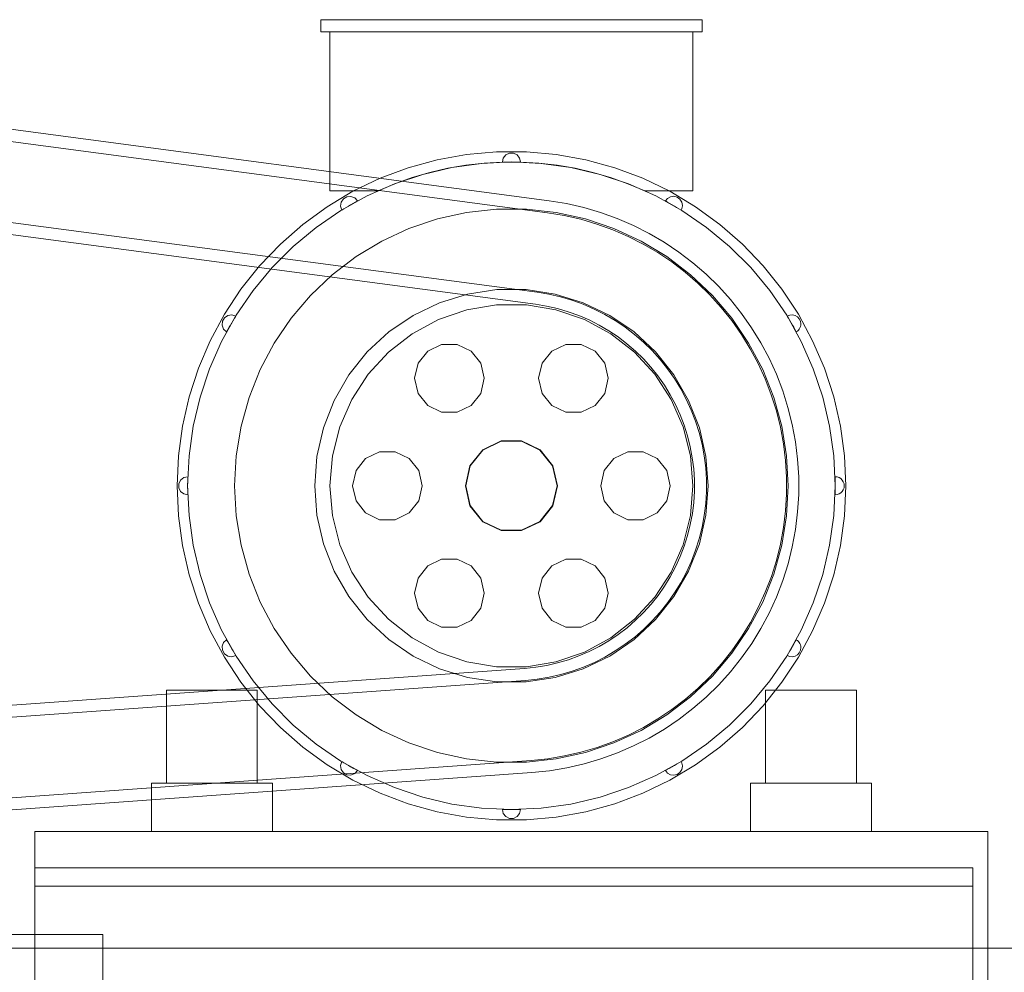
# Model space of a CAD drawing. Header units: millimetres. Extents: x -3490 to 61924, y -72580 to 6847.
# Tile 807 of 1056: x 25895 to 26546, y 1295 to 1925. Entities that reach past the tile are written whole.
import ezdxf

# ---------------------------------------------------------------- set-up
doc = ezdxf.new("R2010")
doc.units = ezdxf.units.MM
for name, color, linetype, lineweight in [('COTAS_P', 1, 'Continuous', 0), ('lateral_briquetadora', 7, 'Continuous', 0), ('lateral_C05', 7, 'Continuous', 0)]:
    doc.layers.add(name, color=color, linetype=linetype, lineweight=lineweight)
doc.dimstyles.new('R19_100', dxfattribs={"dimtxt": 250, "dimasz": 150, "dimexe": 150, "dimexo": 80, "dimgap": 100, "dimtad": 1, "dimtih": 1, "dimtoh": 1, "dimdsep": 46, "dimcen": 0.09, "dimadec": 0, "dimazin": 0, "dimtfac": 1, "dimtdec": 4, "dimtofl": 0, "dimtmove": 0, "dimatfit": 3, "dimfxl": 1, "dimtolj": 1, "dimtzin": 0, "dimarcsym": 0})

# ---------------------------------------------------------------- blocks, each defined once
blk = doc.blocks.new('DIM_R29_7')
at = {"layer": 'COTAS_P'}
for p, q in [((24250.07, 2141), (24400.07, 2186)), ((26750.07, 2141), (26600.07, 2186)), ((24250.07, 1241), (24250.07, 2141)), ((24250.07, 2141), (26750.07, 2141)), ((24250.07, 2141), (24400.07, 2096)), ((26750.07, 2141), (26600.07, 2096)), ((26750.07, 1241), (26750.07, 2141))]:
    blk.add_line(p, q, dxfattribs=at)
blk.add_text('2500 P', height=250, dxfattribs=at).set_placement((25500.07, 2241))
blk = doc.blocks.new('DIM_R29_19')
at = {"layer": 'COTAS_P'}
for p, q in [((18820, 2240), (18619.96, 1362.51)), ((18619.96, 1362.51), (18776.21, 1373.05)), ((27699.96, -707.49), (18619.96, 1362.51)), ((18619.96, 1362.51), (18756.2, 1285.3)), ((27900, 170), (27699.96, -707.49)), ((27699.96, -707.49), (27563.71, -630.27)), ((27699.96, -707.49), (27543.71, -718.02))]:
    blk.add_line(p, q, dxfattribs=at)
blk.add_text('9312.96 P', height=250, rotation=167.15756, dxfattribs=at).set_placement((23137.73, 230.02))

msp = doc.modelspace()

# ---------------------------------------------------------------- linework, layer by layer
at = {"layer": 'lateral_briquetadora'}
for p, q in [((26245.072, 1804.947), (24498.76, 2036.782)), ((26244.019, 1797.017), (24497.707, 2028.852)), ((26237.044, 1744.478), (24490.733, 1976.313)), ((26235.991, 1736.548), (24489.68, 1968.382)), ((26094.067, 1916.6), (26094.067, 1924.6)), ((26094.067, 1924.6), (26346.067, 1924.6)), ((26346.067, 1924.6), (26346.067, 1916.6)), ((26346.067, 1916.6), (26094.067, 1916.6)), ((26100.067, 1811.6), (26100.067, 1916.6)), ((26100.067, 1916.6), (26340.067, 1916.6)), ((26340.067, 1916.6), (26340.067, 1811.6)), ((26170.89, 1832.059), (26190.402, 1835.6)), ((26190.402, 1835.6), (26210.152, 1837.377)), ((26210.152, 1837.377), (26229.983, 1837.377)), ((26218.732, 1836.45), (26216.327, 1835.291)), ((26221.403, 1836.45), (26218.732, 1836.45)), ((26223.808, 1835.291), (26221.403, 1836.45)), ((26229.983, 1837.377), (26249.733, 1835.6)), ((26249.733, 1835.6), (26269.245, 1832.059)), ((26151.775, 1826.783), (26170.89, 1832.059)), ((26180.745, 1826.956), (26200.322, 1829.687)), ((26201.966, 1829.833), (26189.923, 1828.466)), ((26200.322, 1829.687), (26220.067, 1830.6)), ((26214.068, 1830.516), (26201.966, 1829.833)), ((26214.662, 1833.203), (26214.067, 1830.6)), ((26214.067, 1830.588), (26214.067, 1830.6)), ((26214.068, 1830.576), (26214.067, 1830.588)), ((26214.068, 1830.564), (26214.068, 1830.576)), ((26214.068, 1830.552), (26214.068, 1830.564)), ((26214.068, 1830.516), (26215.782, 1830.557)), ((26214.068, 1830.54), (26214.068, 1830.552)), ((26214.068, 1830.528), (26214.068, 1830.54)), ((26214.068, 1830.516), (26214.068, 1830.528)), ((26216.327, 1835.291), (26214.662, 1833.203)), ((26215.782, 1830.557), (26217.496, 1830.585)), ((26217.496, 1830.585), (26219.21, 1830.598)), ((26219.21, 1830.598), (26220.925, 1830.598)), ((26220.067, 1830.6), (26239.813, 1829.687)), ((26220.925, 1830.598), (26222.639, 1830.585)), ((26222.639, 1830.585), (26224.353, 1830.557)), ((26225.473, 1833.203), (26223.808, 1835.291)), ((26224.353, 1830.557), (26226.067, 1830.516)), ((26226.067, 1830.6), (26225.473, 1833.203)), ((26226.067, 1830.588), (26226.067, 1830.6)), ((26226.067, 1830.576), (26226.067, 1830.588)), ((26226.067, 1830.564), (26226.067, 1830.576)), ((26226.067, 1830.552), (26226.067, 1830.564)), ((26226.067, 1830.54), (26226.067, 1830.552)), ((26226.067, 1830.528), (26226.067, 1830.54)), ((26226.067, 1830.516), (26226.067, 1830.528)), ((26238.169, 1829.833), (26226.067, 1830.516)), ((26250.212, 1828.466), (26238.169, 1829.833)), ((26239.813, 1829.687), (26259.39, 1826.956)), ((26269.245, 1832.059), (26288.36, 1826.783)), ((26133.209, 1819.816), (26151.775, 1826.783)), ((26142.762, 1816.149), (26161.504, 1822.431)), ((26166.164, 1823.7), (26154.525, 1820.316)), ((26161.504, 1822.431), (26180.745, 1826.956)), ((26177.976, 1826.42), (26166.164, 1823.7)), ((26189.923, 1828.466), (26177.976, 1826.42)), ((26262.159, 1826.42), (26250.212, 1828.466)), ((26259.39, 1826.956), (26278.631, 1822.431)), ((26273.971, 1823.7), (26262.159, 1826.42)), ((26285.61, 1820.316), (26273.971, 1823.7)), ((26278.631, 1822.431), (26297.373, 1816.149)), ((26288.36, 1826.783), (26306.926, 1819.816)), ((26115.343, 1811.212), (26133.209, 1819.816)), ((26124.679, 1808.165), (26142.762, 1816.149)), ((26143.096, 1816.278), (26131.914, 1811.6)), ((26154.525, 1820.316), (26143.096, 1816.278)), ((26297.039, 1816.278), (26285.61, 1820.316)), ((26308.221, 1811.6), (26297.039, 1816.278)), ((26297.373, 1816.149), (26315.455, 1808.165)), ((26306.926, 1819.816), (26324.792, 1811.212)), ((26098.319, 1801.041), (26115.343, 1811.212)), ((26131.914, 1811.6), (26100.067, 1811.6)), ((26340.067, 1811.6), (26308.221, 1811.6)), ((26324.792, 1811.212), (26341.816, 1801.041)), ((26107.089, 1801.421), (26107.469, 1804.088)), ((26107.411, 1798.546), (26124.679, 1808.165)), ((26107.469, 1804.088), (26108.978, 1806.32)), ((26108.978, 1806.32), (26111.31, 1807.666)), ((26111.31, 1807.666), (26113.997, 1807.857)), ((26113.811, 1802.357), (26115.302, 1803.202)), ((26113.997, 1807.857), (26116.497, 1806.853)), ((26115.302, 1803.202), (26116.8, 1804.035)), ((26116.497, 1806.853), (26118.305, 1804.856)), ((26116.8, 1804.035), (26118.305, 1804.856)), ((26256.546, 1803.065), (26245.072, 1804.947)), ((26267.884, 1800.485), (26256.546, 1803.065)), ((26315.455, 1808.165), (26332.724, 1798.546)), ((26321.83, 1804.856), (26323.27, 1806.575)), ((26321.83, 1804.856), (26323.335, 1804.035)), ((26323.27, 1806.575), (26325.242, 1807.645)), ((26323.335, 1804.035), (26324.833, 1803.202)), ((26324.833, 1803.202), (26326.324, 1802.357)), ((26325.242, 1807.645), (26327.468, 1807.916)), ((26327.468, 1807.916), (26329.638, 1807.351)), ((26329.638, 1807.351), (26331.449, 1806.028)), ((26331.449, 1806.028), (26332.648, 1804.133)), ((26332.648, 1804.133), (26333.067, 1801.929)), ((26082.276, 1789.385), (26098.319, 1801.041)), ((26091.104, 1787.376), (26107.411, 1798.546)), ((26107.914, 1798.857), (26107.089, 1801.421)), ((26107.914, 1798.857), (26109.378, 1799.749)), ((26109.378, 1799.749), (26110.848, 1800.63)), ((26110.848, 1800.63), (26112.326, 1801.499)), ((26112.326, 1801.499), (26113.811, 1802.357)), ((26171.11, 1792.93), (26190.461, 1797.189)), ((26190.461, 1797.189), (26210.16, 1799.332)), ((26210.16, 1799.332), (26229.975, 1799.332)), ((26229.975, 1799.332), (26249.674, 1797.189)), ((26255.01, 1795.214), (26244.019, 1797.017)), ((26249.674, 1797.189), (26269.025, 1792.93)), ((26279.042, 1797.216), (26267.884, 1800.485)), ((26289.98, 1793.27), (26279.042, 1797.216)), ((26326.324, 1802.357), (26327.809, 1801.499)), ((26327.809, 1801.499), (26329.287, 1800.63)), ((26329.287, 1800.63), (26330.757, 1799.749)), ((26330.757, 1799.749), (26332.221, 1798.857)), ((26332.442, 1799.261), (26332.221, 1798.857)), ((26332.63, 1799.682), (26332.442, 1799.261)), ((26332.787, 1800.115), (26332.63, 1799.682)), ((26332.724, 1798.546), (26349.031, 1787.376)), ((26332.909, 1800.559), (26332.787, 1800.115)), ((26332.997, 1801.011), (26332.909, 1800.559)), ((26333.05, 1801.469), (26332.997, 1801.011)), ((26333.067, 1801.929), (26333.05, 1801.469)), ((26341.816, 1801.041), (26357.859, 1789.385)), ((26152.332, 1786.603), (26171.11, 1792.93)), ((26265.87, 1792.742), (26255.01, 1795.214)), ((26276.559, 1789.611), (26265.87, 1792.742)), ((26269.025, 1792.93), (26287.803, 1786.603)), ((26300.656, 1788.663), (26289.98, 1793.27)), ((26067.343, 1776.338), (26082.276, 1789.385)), ((26075.897, 1774.748), (26091.104, 1787.376)), ((26134.349, 1778.283), (26152.332, 1786.603)), ((26287.036, 1785.831), (26276.559, 1789.611)), ((26297.262, 1781.418), (26287.036, 1785.831)), ((26287.803, 1786.603), (26305.786, 1778.283)), ((26311.03, 1783.411), (26300.656, 1788.663)), ((26321.063, 1777.535), (26311.03, 1783.411)), ((26349.031, 1787.376), (26364.238, 1774.748)), ((26357.859, 1789.385), (26372.792, 1776.338)), ((26117.37, 1768.067), (26134.349, 1778.283)), ((26307.2, 1776.387), (26297.262, 1781.418)), ((26305.786, 1778.283), (26322.765, 1768.067)), ((26330.718, 1771.055), (26321.063, 1777.535)), ((26053.639, 1762.004), (26067.343, 1776.338)), ((26061.92, 1760.771), (26075.897, 1774.748)), ((26316.81, 1770.758), (26307.2, 1776.387)), ((26326.059, 1764.552), (26316.81, 1770.758)), ((26339.959, 1763.998), (26330.718, 1771.055)), ((26364.238, 1774.748), (26378.215, 1760.771)), ((26372.792, 1776.338), (26386.496, 1762.004)), ((26101.596, 1756.076), (26117.37, 1768.067)), ((26322.765, 1768.067), (26338.539, 1756.076)), ((26334.911, 1757.792), (26326.059, 1764.552)), ((26348.75, 1756.388), (26339.959, 1763.998)), ((26041.275, 1746.501), (26053.639, 1762.004)), ((26049.292, 1745.564), (26061.92, 1760.771)), ((26343.332, 1750.502), (26334.911, 1757.792)), ((26378.215, 1760.771), (26390.843, 1745.564)), ((26386.496, 1762.004), (26398.86, 1746.501)), ((26087.21, 1742.449), (26101.596, 1756.076)), ((26338.539, 1756.076), (26352.925, 1742.449)), ((26357.06, 1748.255), (26348.75, 1756.388)), ((26030.35, 1729.951), (26041.275, 1746.501)), ((26038.121, 1729.256), (26049.292, 1745.564)), ((26191.14, 1743.341), (26210.353, 1746.236)), ((26210.353, 1746.236), (26229.782, 1746.236)), ((26229.782, 1746.236), (26248.995, 1743.341)), ((26244.835, 1743.2), (26237.044, 1744.478)), ((26351.292, 1742.712), (26343.332, 1750.502)), ((26364.857, 1739.629), (26357.06, 1748.255)), ((26390.843, 1745.564), (26402.014, 1729.256)), ((26398.86, 1746.501), (26409.785, 1729.951)), ((26074.382, 1727.347), (26087.21, 1742.449)), ((26172.573, 1737.614), (26191.14, 1743.341)), ((26252.532, 1741.448), (26244.835, 1743.2)), ((26248.995, 1743.341), (26267.562, 1737.614)), ((26260.108, 1739.228), (26252.532, 1741.448)), ((26267.534, 1736.55), (26260.108, 1739.228)), ((26358.76, 1734.449), (26351.292, 1742.712)), ((26352.925, 1742.449), (26365.753, 1727.347)), ((26372.111, 1730.542), (26364.857, 1739.629)), ((26155.067, 1729.183), (26172.573, 1737.614)), ((26171.864, 1726.493), (26190.609, 1732.928)), ((26190.609, 1732.928), (26210.158, 1736.19)), ((26210.158, 1736.19), (26229.977, 1736.19)), ((26229.977, 1736.19), (26249.526, 1732.928)), ((26243.299, 1735.349), (26235.991, 1736.548)), ((26250.519, 1733.706), (26243.299, 1735.349)), ((26249.526, 1732.928), (26268.271, 1726.493)), ((26257.625, 1731.624), (26250.519, 1733.706)), ((26264.591, 1729.111), (26257.625, 1731.624)), ((26274.783, 1733.421), (26267.534, 1736.55)), ((26267.562, 1737.614), (26285.067, 1729.183)), ((26281.826, 1729.856), (26274.783, 1733.421)), ((26365.709, 1725.744), (26358.76, 1734.449)), ((26020.953, 1712.488), (26030.35, 1729.951)), ((26028.503, 1711.988), (26038.121, 1729.256)), ((26028.811, 1722.67), (26029.001, 1725.357)), ((26029.001, 1725.357), (26030.348, 1727.69)), ((26030.348, 1727.69), (26032.58, 1729.198)), ((26032.58, 1729.198), (26035.246, 1729.578)), ((26035.168, 1724.341), (26036.037, 1725.819)), ((26035.246, 1729.578), (26037.811, 1728.754)), ((26036.037, 1725.819), (26036.918, 1727.29)), ((26036.918, 1727.29), (26037.811, 1728.754)), ((26063.263, 1710.946), (26074.382, 1727.347)), ((26139.014, 1718.238), (26155.067, 1729.183)), ((26154.434, 1717.06), (26171.864, 1726.493)), ((26271.389, 1726.177), (26264.591, 1729.111)), ((26268.271, 1726.493), (26285.701, 1717.06)), ((26277.996, 1722.832), (26271.389, 1726.177)), ((26288.638, 1725.866), (26281.826, 1729.856)), ((26285.067, 1729.183), (26301.121, 1718.238)), ((26295.193, 1721.467), (26288.638, 1725.866)), ((26372.113, 1716.631), (26365.709, 1725.744)), ((26365.753, 1727.347), (26376.872, 1710.946)), ((26378.796, 1721.028), (26372.111, 1730.542)), ((26402.014, 1729.256), (26411.632, 1711.988)), ((26402.324, 1728.754), (26403.992, 1729.433)), ((26402.324, 1728.754), (26403.217, 1727.29)), ((26403.217, 1727.29), (26404.098, 1725.819)), ((26403.992, 1729.433), (26405.785, 1729.587)), ((26404.098, 1725.819), (26404.967, 1724.341)), ((26405.785, 1729.587), (26407.544, 1729.203)), ((26407.544, 1729.203), (26409.11, 1728.313)), ((26409.11, 1728.313), (26410.341, 1727)), ((26409.785, 1729.951), (26419.182, 1712.488)), ((26410.341, 1727), (26411.127, 1725.38)), ((26411.127, 1725.38), (26411.397, 1723.6)), ((26029.815, 1720.171), (26028.811, 1722.67)), ((26031.811, 1718.362), (26029.815, 1720.171)), ((26031.811, 1718.362), (26032.632, 1719.867)), ((26032.632, 1719.867), (26033.466, 1721.365)), ((26033.466, 1721.365), (26034.311, 1722.857)), ((26034.311, 1722.857), (26035.168, 1724.341)), ((26124.771, 1705.022), (26139.014, 1718.238)), ((26284.386, 1719.09), (26277.996, 1722.832)), ((26290.534, 1714.964), (26284.386, 1719.09)), ((26301.467, 1716.675), (26295.193, 1721.467)), ((26301.121, 1718.238), (26315.364, 1705.022)), ((26384.887, 1711.123), (26378.796, 1721.028)), ((26404.967, 1724.341), (26405.824, 1722.857)), ((26405.824, 1722.857), (26406.669, 1721.365)), ((26406.669, 1721.365), (26407.503, 1719.867)), ((26407.503, 1719.867), (26408.324, 1718.362)), ((26409.081, 1718.864), (26408.324, 1718.362)), ((26409.754, 1719.475), (26409.081, 1718.864)), ((26410.327, 1720.18), (26409.754, 1719.475)), ((26410.787, 1720.964), (26410.327, 1720.18)), ((26411.123, 1721.809), (26410.787, 1720.964)), ((26411.328, 1722.694), (26411.123, 1721.809)), ((26411.397, 1723.6), (26411.328, 1722.694)), ((26013.16, 1694.254), (26020.953, 1712.488)), ((26020.518, 1693.906), (26028.503, 1711.988)), ((26138.794, 1704.887), (26154.434, 1717.06)), ((26285.701, 1717.06), (26301.341, 1704.887)), ((26296.419, 1710.469), (26290.534, 1714.964)), ((26307.436, 1711.509), (26301.467, 1716.675)), ((26377.947, 1707.143), (26372.113, 1716.631)), ((26411.632, 1711.988), (26419.617, 1693.906)), ((26419.182, 1712.488), (26426.975, 1694.254)), ((26053.981, 1693.44), (26063.263, 1710.946)), ((26158.345, 1697.593), (26164.727, 1705.596)), ((26164.727, 1705.596), (26173.95, 1710.037)), ((26173.95, 1710.037), (26184.185, 1710.037)), ((26184.185, 1710.037), (26193.408, 1705.596)), ((26193.408, 1705.596), (26199.79, 1697.593)), ((26240.345, 1697.593), (26246.727, 1705.596)), ((26246.727, 1705.596), (26255.95, 1710.037)), ((26255.95, 1710.037), (26266.185, 1710.037)), ((26266.185, 1710.037), (26275.408, 1705.596)), ((26275.408, 1705.596), (26281.79, 1697.593)), ((26302.018, 1705.623), (26296.419, 1710.469)), ((26307.31, 1700.443), (26302.018, 1705.623)), ((26313.078, 1705.987), (26307.436, 1711.509)), ((26318.372, 1700.13), (26313.078, 1705.987)), ((26376.872, 1710.946), (26386.154, 1693.44)), ((26383.19, 1697.316), (26377.947, 1707.143)), ((26390.36, 1700.864), (26384.887, 1711.123)), ((26112.656, 1689.832), (26124.771, 1705.022)), ((26125.371, 1690.306), (26138.794, 1704.887)), ((26301.341, 1704.887), (26314.764, 1690.306)), ((26312.275, 1694.95), (26307.31, 1700.443)), ((26315.364, 1705.022), (26327.479, 1689.832)), ((26323.297, 1693.96), (26318.372, 1700.13)), ((26395.195, 1690.29), (26390.36, 1700.864)), ((26007.032, 1675.394), (26013.16, 1694.254)), ((26014.237, 1675.164), (26020.518, 1693.906)), ((26046.647, 1675.032), (26053.981, 1693.44)), ((26156.067, 1687.614), (26158.345, 1697.593)), ((26199.79, 1697.593), (26202.067, 1687.614)), ((26238.067, 1687.614), (26240.345, 1697.593)), ((26281.79, 1697.593), (26284.067, 1687.614)), ((26316.895, 1689.163), (26312.275, 1694.95)), ((26327.836, 1687.501), (26323.297, 1693.96)), ((26387.822, 1687.187), (26383.19, 1697.316)), ((26386.154, 1693.44), (26393.488, 1675.032)), ((26419.617, 1693.906), (26425.898, 1675.164)), ((26426.975, 1694.254), (26433.103, 1675.394)), ((26102.942, 1673.005), (26112.656, 1689.832)), ((26114.531, 1673.714), (26125.371, 1690.306)), ((26158.345, 1677.635), (26156.067, 1687.614)), ((26202.067, 1687.614), (26199.79, 1677.635)), ((26240.345, 1677.635), (26238.067, 1687.614)), ((26284.067, 1687.614), (26281.79, 1677.635)), ((26314.764, 1690.306), (26325.604, 1673.714)), ((26321.153, 1683.104), (26316.895, 1689.163)), ((26327.479, 1689.832), (26337.193, 1673.005)), ((26331.971, 1680.776), (26327.836, 1687.501)), ((26391.825, 1676.794), (26387.822, 1687.187)), ((26399.375, 1679.44), (26395.195, 1690.29)), ((26325.031, 1676.796), (26321.153, 1683.104)), ((26335.687, 1673.811), (26331.971, 1680.776)), ((26402.883, 1668.354), (26399.375, 1679.44)), ((26002.619, 1656.061), (26007.032, 1675.394)), ((26009.711, 1655.922), (26014.237, 1675.164)), ((26041.346, 1655.94), (26046.647, 1675.032)), ((26095.843, 1654.918), (26102.942, 1673.005)), ((26106.569, 1655.564), (26114.531, 1673.714)), ((26164.727, 1669.632), (26158.345, 1677.635)), ((26199.79, 1677.635), (26193.408, 1669.632)), ((26246.727, 1669.632), (26240.345, 1677.635)), ((26281.79, 1677.635), (26275.408, 1669.632)), ((26328.517, 1670.263), (26325.031, 1676.796)), ((26325.604, 1673.714), (26333.566, 1655.564)), ((26338.97, 1666.632), (26335.687, 1673.811)), ((26337.193, 1673.005), (26344.292, 1654.918)), ((26395.186, 1666.175), (26391.825, 1676.794)), ((26393.488, 1675.032), (26398.789, 1655.94)), ((26425.898, 1675.164), (26430.424, 1655.922)), ((26433.103, 1675.394), (26437.516, 1656.061)), ((26173.95, 1665.191), (26164.727, 1669.632)), ((26193.408, 1669.632), (26184.185, 1665.191)), ((26255.95, 1665.191), (26246.727, 1669.632)), ((26275.408, 1669.632), (26266.185, 1665.191)), ((26331.596, 1663.529), (26328.517, 1670.263)), ((26341.808, 1659.265), (26338.97, 1666.632)), ((26397.89, 1655.37), (26395.186, 1666.175)), ((26405.706, 1657.074), (26402.883, 1668.354)), ((26184.185, 1665.191), (26173.95, 1665.191)), ((26266.185, 1665.191), (26255.95, 1665.191)), ((26334.258, 1656.619), (26331.596, 1663.529)), ((25999.957, 1636.41), (26002.619, 1656.061)), ((26006.98, 1636.345), (26009.711, 1655.922)), ((26038.14, 1636.386), (26041.346, 1655.94)), ((26091.519, 1635.975), (26095.843, 1654.918)), ((26101.704, 1636.351), (26106.569, 1655.564)), ((26333.566, 1655.564), (26338.431, 1636.351)), ((26336.492, 1649.559), (26334.258, 1656.619)), ((26344.19, 1651.738), (26341.808, 1659.265)), ((26344.292, 1654.918), (26348.615, 1635.975)), ((26399.929, 1644.42), (26397.89, 1655.37)), ((26398.789, 1655.94), (26401.995, 1636.386)), ((26407.835, 1645.643), (26405.706, 1657.074)), ((26430.424, 1655.922), (26433.155, 1636.345)), ((26437.516, 1656.061), (26440.178, 1636.41)), ((26338.29, 1642.376), (26336.492, 1649.559)), ((26346.107, 1644.08), (26344.19, 1651.738)), ((26192.678, 1629.79), (26201.113, 1640.368)), ((26201.261, 1640.182), (26192.892, 1629.687)), ((26201.113, 1640.368), (26213.303, 1646.238)), ((26213.356, 1646.006), (26201.261, 1640.182)), ((26213.303, 1646.238), (26226.832, 1646.238)), ((26226.779, 1646.006), (26213.356, 1646.006)), ((26238.873, 1640.182), (26226.779, 1646.006)), ((26226.832, 1646.238), (26239.022, 1640.368)), ((26247.243, 1629.687), (26238.873, 1640.182)), ((26239.022, 1640.368), (26247.457, 1629.79)), ((26339.645, 1635.096), (26338.29, 1642.376)), ((26347.551, 1636.319), (26346.107, 1644.08)), ((26401.294, 1633.366), (26399.929, 1644.42)), ((26409.26, 1634.103), (26407.835, 1645.643)), ((25999.067, 1616.6), (25999.957, 1636.41)), ((26006.067, 1616.6), (26006.98, 1636.345)), ((26037.067, 1616.6), (26038.14, 1636.386)), ((26090.067, 1616.6), (26091.519, 1635.975)), ((26100.067, 1616.6), (26101.704, 1636.351)), ((26117.345, 1626.579), (26123.727, 1634.582)), ((26123.727, 1634.582), (26132.95, 1639.023)), ((26132.95, 1639.023), (26143.185, 1639.023)), ((26143.185, 1639.023), (26152.408, 1634.582)), ((26152.408, 1634.582), (26158.79, 1626.579)), ((26281.345, 1626.579), (26287.727, 1634.582)), ((26287.727, 1634.582), (26296.95, 1639.023)), ((26296.95, 1639.023), (26307.185, 1639.023)), ((26307.185, 1639.023), (26316.408, 1634.582)), ((26316.408, 1634.582), (26322.79, 1626.579)), ((26338.431, 1636.351), (26340.067, 1616.6)), ((26340.553, 1627.747), (26339.645, 1635.096)), ((26348.519, 1628.484), (26347.551, 1636.319)), ((26348.615, 1635.975), (26350.067, 1616.6)), ((26401.995, 1636.386), (26403.067, 1616.6)), ((26409.976, 1622.498), (26409.26, 1634.103)), ((26433.155, 1636.345), (26434.067, 1616.6)), ((26440.178, 1636.41), (26441.067, 1616.6)), ((26189.667, 1616.6), (26192.678, 1629.79)), ((26192.892, 1629.687), (26189.905, 1616.6)), ((26250.23, 1616.6), (26247.243, 1629.687)), ((26247.457, 1629.79), (26250.467, 1616.6)), ((26341.009, 1620.356), (26340.553, 1627.747)), ((26349.005, 1620.604), (26348.519, 1628.484)), ((26401.98, 1622.25), (26401.294, 1633.366)), ((26001.399, 1620.369), (26003.518, 1622.032)), ((26003.518, 1622.032), (26006.152, 1622.599)), ((26006.095, 1620.029), (26006.11, 1620.886)), ((26006.11, 1620.886), (26006.129, 1621.743)), ((26006.129, 1621.743), (26006.152, 1622.599)), ((26115.067, 1616.6), (26117.345, 1626.579)), ((26158.79, 1626.579), (26161.067, 1616.6)), ((26279.067, 1616.6), (26281.345, 1626.579)), ((26322.79, 1626.579), (26325.067, 1616.6)), ((26349.009, 1612.71), (26349.005, 1620.604)), ((26401.985, 1611.112), (26401.98, 1622.25)), ((26409.981, 1610.87), (26409.976, 1622.498)), ((26433.983, 1622.599), (26434.006, 1621.743)), ((26433.983, 1622.599), (26435.332, 1622.465)), ((26434.006, 1621.743), (26434.025, 1620.886)), ((26434.025, 1620.886), (26434.04, 1620.029)), ((26435.332, 1622.465), (26436.617, 1622.032)), ((26436.617, 1622.032), (26437.771, 1621.321)), ((26437.771, 1621.321), (26438.736, 1620.369)), ((25999.957, 1596.79), (25999.067, 1616.6)), ((26000.221, 1617.947), (26001.399, 1620.369)), ((26000.221, 1615.253), (26000.221, 1617.947)), ((26001.399, 1612.831), (26000.221, 1615.253)), ((26006.067, 1616.6), (26006.069, 1617.457)), ((26006.98, 1596.855), (26006.067, 1616.6)), ((26006.069, 1615.743), (26006.067, 1616.6)), ((26006.069, 1617.457), (26006.074, 1618.314)), ((26006.074, 1614.886), (26006.069, 1615.743)), ((26006.074, 1618.314), (26006.083, 1619.171)), ((26006.083, 1614.029), (26006.074, 1614.886)), ((26006.083, 1619.171), (26006.095, 1620.029)), ((26038.14, 1596.814), (26037.067, 1616.6)), ((26091.519, 1597.225), (26090.067, 1616.6)), ((26101.704, 1596.849), (26100.067, 1616.6)), ((26117.345, 1606.621), (26115.067, 1616.6)), ((26161.067, 1616.6), (26158.79, 1606.621)), ((26192.678, 1603.41), (26189.667, 1616.6)), ((26189.905, 1616.6), (26192.892, 1603.513)), ((26247.243, 1603.513), (26250.23, 1616.6)), ((26250.467, 1616.6), (26247.457, 1603.41)), ((26281.345, 1606.621), (26279.067, 1616.6)), ((26325.067, 1616.6), (26322.79, 1606.621)), ((26340.067, 1616.6), (26338.431, 1596.849)), ((26341.012, 1612.951), (26341.009, 1620.356)), ((26350.067, 1616.6), (26348.615, 1597.225)), ((26403.067, 1616.6), (26401.995, 1596.814)), ((26434.067, 1616.6), (26433.155, 1596.855)), ((26434.04, 1620.029), (26434.052, 1619.171)), ((26434.052, 1619.171), (26434.061, 1618.314)), ((26434.061, 1614.886), (26434.052, 1614.029)), ((26434.061, 1618.314), (26434.066, 1617.457)), ((26434.066, 1615.743), (26434.061, 1614.886)), ((26434.066, 1617.457), (26434.067, 1616.6)), ((26434.067, 1616.6), (26434.066, 1615.743)), ((26438.736, 1620.369), (26439.463, 1619.225)), ((26439.463, 1619.225), (26439.914, 1617.947)), ((26439.914, 1615.253), (26439.463, 1613.975)), ((26439.914, 1617.947), (26440.067, 1616.6)), ((26440.067, 1616.6), (26439.914, 1615.253)), ((26441.067, 1616.6), (26440.178, 1596.79)), ((26003.518, 1611.168), (26001.399, 1612.831)), ((26006.152, 1610.601), (26003.518, 1611.168)), ((26006.095, 1613.171), (26006.083, 1614.029)), ((26006.11, 1612.314), (26006.095, 1613.171)), ((26006.129, 1611.457), (26006.11, 1612.314)), ((26006.152, 1610.601), (26006.129, 1611.457)), ((26340.563, 1605.56), (26341.012, 1612.951)), ((26348.529, 1604.83), (26349.009, 1612.71)), ((26401.308, 1599.994), (26401.985, 1611.112)), ((26409.275, 1599.264), (26409.981, 1610.87)), ((26434.006, 1611.457), (26433.983, 1610.601)), ((26435.332, 1610.735), (26433.983, 1610.601)), ((26434.025, 1612.314), (26434.006, 1611.457)), ((26434.04, 1613.171), (26434.025, 1612.314)), ((26434.052, 1614.029), (26434.04, 1613.171)), ((26436.617, 1611.168), (26435.332, 1610.735)), ((26437.771, 1611.879), (26436.617, 1611.168)), ((26438.736, 1612.831), (26437.771, 1611.879)), ((26439.463, 1613.975), (26438.736, 1612.831)), ((26123.727, 1598.618), (26117.345, 1606.621)), ((26158.79, 1606.621), (26152.408, 1598.618)), ((26201.113, 1592.832), (26192.678, 1603.41)), ((26192.892, 1603.513), (26201.261, 1593.018)), ((26238.873, 1593.018), (26247.243, 1603.513)), ((26247.457, 1603.41), (26239.022, 1592.832)), ((26287.727, 1598.618), (26281.345, 1606.621)), ((26322.79, 1606.621), (26316.408, 1598.618)), ((26339.662, 1598.21), (26340.563, 1605.56)), ((26347.569, 1596.994), (26348.529, 1604.83)), ((26002.619, 1577.139), (25999.957, 1596.79)), ((26009.711, 1577.278), (26006.98, 1596.855)), ((26041.346, 1577.26), (26038.14, 1596.814)), ((26095.843, 1578.282), (26091.519, 1597.225)), ((26106.569, 1577.636), (26101.704, 1596.849)), ((26132.95, 1594.177), (26123.727, 1598.618)), ((26152.408, 1598.618), (26143.185, 1594.177)), ((26296.95, 1594.177), (26287.727, 1598.618)), ((26316.408, 1598.618), (26307.185, 1594.177)), ((26338.431, 1596.849), (26333.566, 1577.636)), ((26338.313, 1590.929), (26339.662, 1598.21)), ((26348.615, 1597.225), (26344.292, 1578.282)), ((26346.131, 1589.232), (26347.569, 1596.994)), ((26401.995, 1596.814), (26398.789, 1577.26)), ((26399.953, 1588.939), (26401.308, 1599.994)), ((26407.86, 1587.723), (26409.275, 1599.264)), ((26433.155, 1596.855), (26430.424, 1577.278)), ((26440.178, 1596.79), (26437.516, 1577.139)), ((26143.185, 1594.177), (26132.95, 1594.177)), ((26213.303, 1586.962), (26201.113, 1592.832)), ((26201.261, 1593.018), (26213.356, 1587.194)), ((26226.779, 1587.194), (26238.873, 1593.018)), ((26239.022, 1592.832), (26226.832, 1586.962)), ((26307.185, 1594.177), (26296.95, 1594.177)), ((26336.521, 1583.744), (26338.313, 1590.929)), ((26344.221, 1581.572), (26346.131, 1589.232)), ((26397.924, 1577.987), (26399.953, 1588.939)), ((26226.832, 1586.962), (26213.303, 1586.962)), ((26213.356, 1587.194), (26226.779, 1587.194)), ((26334.293, 1576.682), (26336.521, 1583.744)), ((26341.846, 1574.043), (26344.221, 1581.572)), ((26405.742, 1576.29), (26407.86, 1587.723)), ((26007.032, 1557.806), (26002.619, 1577.139)), ((26014.237, 1558.036), (26009.711, 1577.278)), ((26046.647, 1558.168), (26041.346, 1577.26)), ((26102.942, 1560.195), (26095.843, 1578.282)), ((26114.531, 1559.486), (26106.569, 1577.636)), ((26333.566, 1577.636), (26325.604, 1559.486)), ((26331.638, 1569.77), (26334.293, 1576.682)), ((26344.292, 1578.282), (26337.193, 1560.195)), ((26398.789, 1577.26), (26393.488, 1558.168)), ((26395.229, 1567.18), (26397.924, 1577.987)), ((26402.929, 1565.008), (26405.742, 1576.29)), ((26430.424, 1577.278), (26425.898, 1558.036)), ((26437.516, 1577.139), (26433.103, 1557.806)), ((26328.564, 1563.033), (26331.638, 1569.77)), ((26339.014, 1566.674), (26341.846, 1574.043)), ((26158.345, 1555.565), (26164.727, 1563.568)), ((26164.727, 1563.568), (26173.95, 1568.009)), ((26173.95, 1568.009), (26184.185, 1568.009)), ((26184.185, 1568.009), (26193.408, 1563.568)), ((26193.408, 1563.568), (26199.79, 1555.565)), ((26240.345, 1555.565), (26246.727, 1563.568)), ((26246.727, 1563.568), (26255.95, 1568.009)), ((26255.95, 1568.009), (26266.185, 1568.009)), ((26266.185, 1568.009), (26275.408, 1563.568)), ((26275.408, 1563.568), (26281.79, 1555.565)), ((26325.085, 1556.497), (26328.564, 1563.033)), ((26335.738, 1559.491), (26339.014, 1566.674)), ((26391.878, 1556.558), (26395.229, 1567.18)), ((26399.431, 1553.919), (26402.929, 1565.008)), ((26013.16, 1538.946), (26007.032, 1557.806)), ((26020.518, 1539.294), (26014.237, 1558.036)), ((26053.981, 1539.76), (26046.647, 1558.168)), ((26112.656, 1543.368), (26102.942, 1560.195)), ((26125.371, 1542.894), (26114.531, 1559.486)), ((26156.067, 1545.586), (26158.345, 1555.565)), ((26199.79, 1555.565), (26202.067, 1545.586)), ((26238.067, 1545.586), (26240.345, 1555.565)), ((26281.79, 1555.565), (26284.067, 1545.586)), ((26325.604, 1559.486), (26314.764, 1542.894)), ((26321.211, 1550.185), (26325.085, 1556.497)), ((26337.193, 1560.195), (26327.479, 1543.368)), ((26332.028, 1552.523), (26335.738, 1559.491)), ((26393.488, 1558.168), (26386.154, 1539.76)), ((26387.884, 1546.161), (26391.878, 1556.558)), ((26425.898, 1558.036), (26419.617, 1539.294)), ((26433.103, 1557.806), (26426.975, 1538.946)), ((26316.96, 1544.123), (26321.211, 1550.185)), ((26327.899, 1545.794), (26332.028, 1552.523)), ((26395.261, 1543.065), (26399.431, 1553.919)), ((26124.771, 1528.178), (26112.656, 1543.368)), ((26138.794, 1528.313), (26125.371, 1542.894)), ((26158.345, 1535.607), (26156.067, 1545.586)), ((26202.067, 1545.586), (26199.79, 1535.607)), ((26240.345, 1535.607), (26238.067, 1545.586)), ((26284.067, 1545.586), (26281.79, 1535.607)), ((26314.764, 1542.894), (26301.341, 1528.313)), ((26312.345, 1538.332), (26316.96, 1544.123)), ((26327.479, 1543.368), (26315.364, 1528.178)), ((26323.366, 1539.331), (26327.899, 1545.794)), ((26383.261, 1536.028), (26387.884, 1546.161)), ((26390.435, 1532.487), (26395.261, 1543.065)), ((26020.953, 1520.712), (26013.16, 1538.946)), ((26028.503, 1521.212), (26020.518, 1539.294)), ((26063.263, 1522.254), (26053.981, 1539.76)), ((26307.384, 1532.834), (26312.345, 1538.332)), ((26318.446, 1533.157), (26323.366, 1539.331)), ((26386.154, 1539.76), (26376.872, 1522.254)), ((26378.027, 1526.197), (26383.261, 1536.028)), ((26419.617, 1539.294), (26411.632, 1521.212)), ((26426.975, 1538.946), (26419.182, 1520.712)), ((26164.727, 1527.604), (26158.345, 1535.607)), ((26199.79, 1535.607), (26193.408, 1527.604)), ((26246.727, 1527.604), (26240.345, 1535.607)), ((26281.79, 1535.607), (26275.408, 1527.604)), ((26302.097, 1527.65), (26307.384, 1532.834)), ((26313.157, 1527.296), (26318.446, 1533.157)), ((26384.97, 1522.223), (26390.435, 1532.487)), ((26139.014, 1514.962), (26124.771, 1528.178)), ((26154.434, 1516.14), (26138.794, 1528.313)), ((26173.95, 1523.163), (26164.727, 1527.604)), ((26184.185, 1523.163), (26173.95, 1523.163)), ((26193.408, 1527.604), (26184.185, 1523.163)), ((26255.95, 1523.163), (26246.727, 1527.604)), ((26266.185, 1523.163), (26255.95, 1523.163)), ((26275.408, 1527.604), (26266.185, 1523.163)), ((26301.341, 1528.313), (26285.701, 1516.14)), ((26296.502, 1522.799), (26302.097, 1527.65)), ((26315.364, 1528.178), (26301.121, 1514.962)), ((26307.52, 1521.769), (26313.157, 1527.296)), ((26372.201, 1516.704), (26378.027, 1526.197)), ((26030.35, 1503.249), (26020.953, 1520.712)), ((26038.121, 1503.944), (26028.503, 1521.212)), ((26074.382, 1505.853), (26063.263, 1522.254)), ((26284.476, 1514.167), (26290.622, 1518.299)), ((26290.622, 1518.299), (26296.502, 1522.799)), ((26295.286, 1511.8), (26301.556, 1516.597)), ((26301.556, 1516.597), (26307.52, 1521.769)), ((26376.872, 1522.254), (26365.753, 1505.853)), ((26365.806, 1507.585), (26372.201, 1516.704)), ((26378.889, 1512.313), (26384.97, 1522.223)), ((26411.632, 1521.212), (26402.014, 1503.944)), ((26419.182, 1520.712), (26409.785, 1503.249)), ((26028.811, 1510.53), (26029.815, 1513.029)), ((26029.001, 1507.843), (26028.811, 1510.53)), ((26029.815, 1513.029), (26031.811, 1514.838)), ((26032.632, 1513.333), (26031.811, 1514.838)), ((26033.466, 1511.835), (26032.632, 1513.333)), ((26034.311, 1510.343), (26033.466, 1511.835)), ((26035.168, 1508.859), (26034.311, 1510.343)), ((26155.067, 1504.017), (26139.014, 1514.962)), ((26171.864, 1506.707), (26154.434, 1516.14)), ((26285.701, 1516.14), (26268.271, 1506.707)), ((26271.486, 1507.069), (26278.09, 1510.419)), ((26278.09, 1510.419), (26284.476, 1514.167)), ((26301.121, 1514.962), (26285.067, 1504.017)), ((26288.735, 1507.395), (26295.286, 1511.8)), ((26372.212, 1502.793), (26378.889, 1512.313)), ((26405.824, 1510.343), (26404.967, 1508.859)), ((26406.669, 1511.835), (26405.824, 1510.343)), ((26407.503, 1513.333), (26406.669, 1511.835)), ((26408.324, 1514.838), (26407.503, 1513.333)), ((26408.324, 1514.838), (26409.081, 1514.336)), ((26409.081, 1514.336), (26409.754, 1513.725)), ((26409.754, 1513.725), (26410.327, 1513.02)), ((26410.327, 1513.02), (26410.787, 1512.236)), ((26410.787, 1512.236), (26411.123, 1511.391)), ((26411.123, 1511.391), (26411.328, 1510.506)), ((26411.328, 1510.506), (26411.397, 1509.6)), ((26030.348, 1505.51), (26029.001, 1507.843)), ((26032.58, 1504.002), (26030.348, 1505.51)), ((26035.246, 1503.622), (26032.58, 1504.002)), ((26036.037, 1507.381), (26035.168, 1508.859)), ((26037.811, 1504.446), (26035.246, 1503.622)), ((26036.918, 1505.91), (26036.037, 1507.381)), ((26037.811, 1504.446), (26036.918, 1505.91)), ((26049.292, 1487.636), (26038.121, 1503.944)), ((26087.21, 1490.751), (26074.382, 1505.853)), ((26172.573, 1495.586), (26155.067, 1504.017)), ((26190.609, 1500.272), (26171.864, 1506.707)), ((26268.271, 1506.707), (26249.526, 1500.272)), ((26257.727, 1501.61), (26264.69, 1504.129)), ((26264.69, 1504.129), (26271.486, 1507.069)), ((26285.067, 1504.017), (26267.562, 1495.586)), ((26281.926, 1503.399), (26288.735, 1507.395)), ((26365.753, 1505.853), (26352.925, 1490.751)), ((26358.865, 1498.874), (26365.806, 1507.585)), ((26402.014, 1503.944), (26390.843, 1487.636)), ((26403.217, 1505.91), (26402.324, 1504.446)), ((26403.992, 1503.767), (26402.324, 1504.446)), ((26404.098, 1507.381), (26403.217, 1505.91)), ((26405.785, 1503.613), (26403.992, 1503.767)), ((26404.967, 1508.859), (26404.098, 1507.381)), ((26407.544, 1503.997), (26405.785, 1503.613)), ((26409.11, 1504.887), (26407.544, 1503.997)), ((26410.341, 1506.2), (26409.11, 1504.887)), ((26411.127, 1507.82), (26410.341, 1506.2)), ((26411.397, 1509.6), (26411.127, 1507.82)), ((26041.275, 1486.699), (26030.35, 1503.249)), ((26210.158, 1497.01), (26190.609, 1500.272)), ((26229.977, 1497.01), (26210.158, 1497.01)), ((26249.526, 1500.272), (26229.977, 1497.01)), ((26236.098, 1496.667), (26243.404, 1497.872)), ((26243.404, 1497.872), (26250.623, 1499.521)), ((26250.623, 1499.521), (26257.727, 1501.61)), ((26267.641, 1496.693), (26274.886, 1499.827)), ((26274.886, 1499.827), (26281.926, 1503.399)), ((26351.404, 1490.605), (26358.865, 1498.874)), ((26364.966, 1493.7), (26372.212, 1502.793)), ((26409.785, 1503.249), (26398.86, 1486.699)), ((24471.62, 1369.773), (26228.731, 1495.911)), ((26101.596, 1477.124), (26087.21, 1490.751)), ((26191.14, 1489.859), (26172.573, 1495.586)), ((26228.731, 1495.911), (26236.098, 1496.667)), ((26244.947, 1490.022), (26252.643, 1491.781)), ((26267.562, 1495.586), (26248.995, 1489.859)), ((26252.643, 1491.781), (26260.217, 1494.007)), ((26260.217, 1494.007), (26267.641, 1496.693)), ((26352.925, 1490.751), (26338.539, 1477.124)), ((26343.451, 1482.807), (26351.404, 1490.605)), ((26357.177, 1485.066), (26364.966, 1493.7)), ((24472.193, 1361.793), (26229.304, 1487.931)), ((26053.639, 1471.196), (26041.275, 1486.699)), ((26061.92, 1472.429), (26049.292, 1487.636)), ((26210.353, 1486.964), (26191.14, 1489.859)), ((26229.782, 1486.964), (26210.353, 1486.964)), ((26229.304, 1487.931), (26237.157, 1488.737)), ((26248.995, 1489.859), (26229.782, 1486.964)), ((26237.157, 1488.737), (26244.947, 1490.022)), ((26348.874, 1476.926), (26357.177, 1485.066)), ((26390.843, 1487.636), (26378.215, 1472.429)), ((26398.86, 1486.699), (26386.496, 1471.196)), ((25992.067, 1420), (25992.067, 1481.6)), ((25992.067, 1481.6), (26052.067, 1481.6)), ((26052.067, 1481.6), (26052.067, 1420)), ((26335.036, 1475.51), (26343.451, 1482.807)), ((26388.067, 1420), (26388.067, 1481.6)), ((26388.067, 1481.6), (26448.067, 1481.6)), ((26448.067, 1481.6), (26448.067, 1420)), ((26067.343, 1456.862), (26053.639, 1471.196)), ((26075.897, 1458.452), (26061.92, 1472.429)), ((26117.37, 1465.133), (26101.596, 1477.124)), ((26338.539, 1477.124), (26322.765, 1465.133)), ((26326.19, 1468.742), (26335.036, 1475.51)), ((26340.089, 1469.309), (26348.874, 1476.926)), ((26378.215, 1472.429), (26364.238, 1458.452)), ((26386.496, 1471.196), (26372.792, 1456.862)), ((26134.349, 1454.917), (26117.37, 1465.133)), ((26322.765, 1465.133), (26305.786, 1454.917)), ((26316.947, 1462.527), (26326.19, 1468.742)), ((26330.855, 1462.243), (26340.089, 1469.309)), ((26091.104, 1445.824), (26075.897, 1458.452)), ((26307.341, 1456.89), (26316.947, 1462.527)), ((26321.205, 1455.755), (26330.855, 1462.243)), ((26364.238, 1458.452), (26349.031, 1445.824)), ((26082.276, 1443.815), (26067.343, 1456.862)), ((26152.332, 1446.597), (26134.349, 1454.917)), ((26287.186, 1447.428), (26297.408, 1451.851)), ((26305.786, 1454.917), (26287.803, 1446.597)), ((26297.408, 1451.851), (26307.341, 1456.89)), ((26311.177, 1449.87), (26321.205, 1455.755)), ((26372.792, 1456.862), (26357.859, 1443.815)), ((26107.411, 1434.654), (26091.104, 1445.824)), ((26171.11, 1440.27), (26152.332, 1446.597)), ((26287.803, 1446.597), (26269.025, 1440.27)), ((26276.712, 1443.639), (26287.186, 1447.428)), ((26300.808, 1444.609), (26311.177, 1449.87)), ((26349.031, 1445.824), (26332.724, 1434.654)), ((26098.319, 1432.159), (26082.276, 1443.815)), ((26190.461, 1436.011), (26171.11, 1440.27)), ((26269.025, 1440.27), (26249.674, 1436.011)), ((26255.168, 1438.017), (26266.026, 1440.498)), ((26266.026, 1440.498), (26276.712, 1443.639)), ((26279.202, 1436.037), (26290.136, 1439.992)), ((26290.136, 1439.992), (26300.808, 1444.609)), ((26357.859, 1443.815), (26341.816, 1432.159)), ((24475.988, 1308.929), (26233.099, 1435.067)), ((26115.343, 1421.988), (26098.319, 1432.159)), ((26107.089, 1431.779), (26107.914, 1434.343)), ((26124.679, 1425.035), (26107.411, 1434.654)), ((26109.378, 1433.451), (26107.914, 1434.343)), ((26110.848, 1432.57), (26109.378, 1433.451)), ((26112.326, 1431.701), (26110.848, 1432.57)), ((26210.16, 1433.868), (26190.461, 1436.011)), ((26229.975, 1433.868), (26210.16, 1433.868)), ((26249.674, 1436.011), (26229.975, 1433.868)), ((26233.099, 1435.067), (26244.179, 1436.204)), ((26244.179, 1436.204), (26255.168, 1438.017)), ((26256.711, 1430.167), (26268.047, 1432.758)), ((26268.047, 1432.758), (26279.202, 1436.037)), ((26332.724, 1434.654), (26315.455, 1425.035)), ((26341.816, 1432.159), (26324.792, 1421.988)), ((26329.287, 1432.57), (26327.809, 1431.701)), ((26330.757, 1433.451), (26329.287, 1432.57)), ((26332.221, 1434.343), (26330.757, 1433.451)), ((26332.221, 1434.343), (26332.442, 1433.939)), ((26332.442, 1433.939), (26332.63, 1433.518)), ((26332.63, 1433.518), (26332.787, 1433.085)), ((26332.787, 1433.085), (26332.909, 1432.641)), ((26332.909, 1432.641), (26332.997, 1432.189)), ((26332.997, 1432.189), (26333.05, 1431.731)), ((24476.561, 1300.95), (26233.672, 1427.088)), ((26107.469, 1429.112), (26107.089, 1431.779)), ((26108.978, 1426.88), (26107.469, 1429.112)), ((26111.31, 1425.534), (26108.978, 1426.88)), ((26113.997, 1425.343), (26111.31, 1425.534)), ((26113.811, 1430.843), (26112.326, 1431.701)), ((26115.302, 1429.998), (26113.811, 1430.843)), ((26116.497, 1426.347), (26113.997, 1425.343)), ((26116.8, 1429.165), (26115.302, 1429.998)), ((26118.305, 1428.344), (26116.497, 1426.347)), ((26118.305, 1428.344), (26116.8, 1429.165)), ((26233.672, 1427.088), (26245.239, 1428.275)), ((26245.239, 1428.275), (26256.711, 1430.167)), ((26323.335, 1429.165), (26321.83, 1428.344)), ((26323.27, 1426.625), (26321.83, 1428.344)), ((26325.242, 1425.555), (26323.27, 1426.625)), ((26324.833, 1429.998), (26323.335, 1429.165)), ((26326.324, 1430.843), (26324.833, 1429.998)), ((26327.468, 1425.284), (26325.242, 1425.555)), ((26327.809, 1431.701), (26326.324, 1430.843)), ((26329.638, 1425.849), (26327.468, 1425.284)), ((26331.449, 1427.172), (26329.638, 1425.849)), ((26332.648, 1429.067), (26331.449, 1427.172)), ((26333.067, 1431.271), (26332.648, 1429.067)), ((26333.05, 1431.731), (26333.067, 1431.271)), ((25982.067, 1420), (26062.067, 1420)), ((25982.067, 1388), (25982.067, 1420)), ((26052.067, 1420), (25992.067, 1420)), ((26062.067, 1420), (26062.067, 1388)), ((26133.209, 1413.384), (26115.343, 1421.988)), ((26142.762, 1417.051), (26124.679, 1425.035)), ((26315.455, 1425.035), (26297.373, 1417.051)), ((26324.792, 1421.988), (26306.926, 1413.384)), ((26378.067, 1420), (26458.067, 1420)), ((26378.067, 1388), (26378.067, 1420)), ((26448.067, 1420), (26388.067, 1420)), ((26458.067, 1420), (26458.067, 1388)), ((26151.775, 1406.417), (26133.209, 1413.384)), ((26161.504, 1410.769), (26142.762, 1417.051)), ((26297.373, 1417.051), (26278.631, 1410.769)), ((26306.926, 1413.384), (26288.36, 1406.417)), ((26170.89, 1401.141), (26151.775, 1406.417)), ((26180.745, 1406.244), (26161.504, 1410.769)), ((26200.322, 1403.513), (26180.745, 1406.244)), ((26259.39, 1406.244), (26239.813, 1403.513)), ((26278.631, 1410.769), (26259.39, 1406.244)), ((26288.36, 1406.417), (26269.245, 1401.141)), ((26190.402, 1397.6), (26170.89, 1401.141)), ((26220.067, 1402.6), (26200.322, 1403.513)), ((26214.067, 1402.612), (26214.068, 1402.624)), ((26214.067, 1402.6), (26214.067, 1402.612)), ((26214.662, 1399.997), (26214.067, 1402.6)), ((26214.068, 1402.672), (26214.068, 1402.684)), ((26215.782, 1402.643), (26214.068, 1402.684)), ((26214.068, 1402.66), (26214.068, 1402.672)), ((26214.068, 1402.648), (26214.068, 1402.66)), ((26214.068, 1402.636), (26214.068, 1402.648)), ((26214.068, 1402.624), (26214.068, 1402.636)), ((26216.327, 1397.909), (26214.662, 1399.997)), ((26217.496, 1402.615), (26215.782, 1402.643)), ((26219.21, 1402.602), (26217.496, 1402.615)), ((26220.925, 1402.602), (26219.21, 1402.602)), ((26239.813, 1403.513), (26220.067, 1402.6)), ((26222.639, 1402.615), (26220.925, 1402.602)), ((26224.353, 1402.643), (26222.639, 1402.615)), ((26225.473, 1399.997), (26223.808, 1397.909)), ((26226.067, 1402.684), (26224.353, 1402.643)), ((26226.067, 1402.6), (26225.473, 1399.997)), ((26226.067, 1402.684), (26226.067, 1402.672)), ((26226.067, 1402.672), (26226.067, 1402.66)), ((26226.067, 1402.66), (26226.067, 1402.648)), ((26226.067, 1402.648), (26226.067, 1402.636)), ((26226.067, 1402.636), (26226.067, 1402.624)), ((26226.067, 1402.624), (26226.067, 1402.612)), ((26226.067, 1402.612), (26226.067, 1402.6)), ((26269.245, 1401.141), (26249.733, 1397.6)), ((26210.152, 1395.823), (26190.402, 1397.6)), ((26229.983, 1395.823), (26210.152, 1395.823)), ((26218.732, 1396.75), (26216.327, 1397.909)), ((26221.403, 1396.75), (26218.732, 1396.75)), ((26223.808, 1397.909), (26221.403, 1396.75)), ((26249.733, 1397.6), (26229.983, 1395.823)), ((25905.067, 1388), (25905.067, 1364)), ((26535.067, 1388), (25905.067, 1388)), ((26062.067, 1388), (25982.067, 1388)), ((26458.067, 1388), (26378.067, 1388)), ((26535.067, 1265), (26535.067, 1388)), ((25905.067, 1364), (25905.067, 1352)), ((26525.067, 1364), (25905.067, 1364)), ((26525.067, 1364), (26525.067, 1265)), ((26525.067, 1352), (26525.067, 1364)), ((25905.067, 1352), (25905.067, 1276)), ((26525.067, 1352), (25905.067, 1352)), ((26525.067, 1276), (26525.067, 1352)), ((23750.067, 1320), (25950.067, 1320)), ((25950.067, 1264), (25950.067, 1320))]:
    msp.add_line(p, q, dxfattribs=at)
at = {"layer": 'lateral_C05'}
msp.add_line((24310.067, 1311), (26690.067, 1311), dxfattribs=at)

# ---------------------------------------------------------------- dimensions: what is measured, and where the dimension line sits
at = {"layer": 'COTAS_P'}
for p1, p2, picture, middle in [((24250.067, 1241), (26750.067, 1241), 'DIM_R29_7', (25500.067, 2141)), ((27900, 170), (18820, 2240), 'DIM_R29_19', (23159.956, 327.514))]:
    dim = msp.add_aligned_dim(p1=p1, p2=p2, distance=900, text='<> P', dimstyle='R19_100', dxfattribs=at)
    dim.commit()
    dim.dimension.update_dxf_attribs({"geometry": picture, "text_midpoint": middle})

doc.saveas('drawing.dxf')
